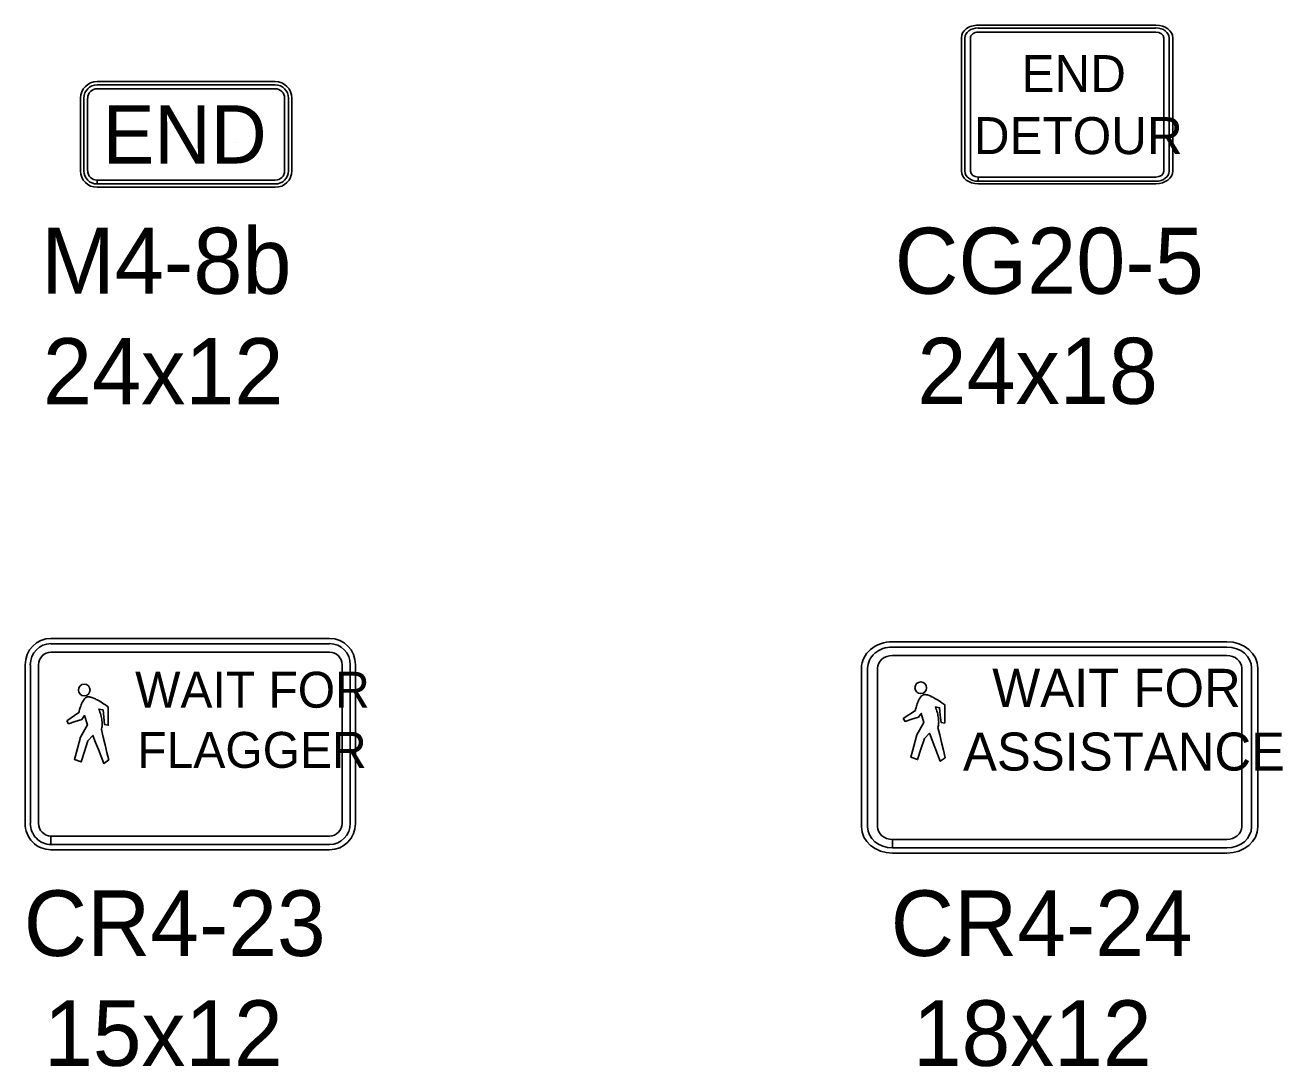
# Model space of a CAD drawing. Extents: x 1458 to 4498, y 17709 to 24109.
# Drawn here: x 1935.9 to 2221.4, y 20689.2 to 20925.7 of the extents above; entities that cross this region are included whole.
import ezdxf

# ---------------------------------------------------------------- set-up
doc = ezdxf.new("R2010")
doc.units = 0
doc.layers.add('P_TRAF_TCP_General', color=7, linetype='Continuous')

msp = doc.modelspace()

# ---------------------------------------------------------------- linework, layer by layer
at = {"layer": 'P_TRAF_TCP_General'}
for p, q in [((2192.62, 20925.69), (2152.24, 20925.69)), ((2148.44, 20922.84), (2148.44, 20892.55)), ((2149.24, 20922.8), (2149.24, 20892.51)), ((2150.49, 20892.51), (2150.49, 20922.8)), ((2192.62, 20925.04), (2152.24, 20925.04)), ((2152.24, 20924.11), (2192.62, 20924.11)), ((2194.37, 20922.8), (2194.37, 20892.51)), ((2195.62, 20892.51), (2195.62, 20922.8)), ((2196.42, 20892.55), (2196.42, 20922.84)), ((1992.67, 20912.87), (1952.19, 20912.87)), ((1992.67, 20912.12), (1952.19, 20912.12)), ((1992.67, 20912.12), (1952.19, 20912.12)), ((1992.67, 20911.25), (1952.19, 20911.25)), ((1952.19, 20911.25), (1992.67, 20911.25)), ((1948.44, 20909.13), (1948.44, 20892.63)), ((1949.19, 20909.13), (1949.19, 20892.63)), ((1949.19, 20909.13), (1949.19, 20892.63)), ((1950.06, 20909.13), (1950.06, 20892.63)), ((1950.06, 20892.63), (1950.06, 20909.13)), ((1994.79, 20892.63), (1994.79, 20909.13)), ((1994.79, 20909.13), (1994.79, 20892.63)), ((1995.67, 20892.63), (1995.67, 20909.13)), ((1995.67, 20892.63), (1995.67, 20909.13)), ((1996.42, 20892.63), (1996.42, 20909.13)), ((1952.19, 20890.51), (1992.67, 20890.51)), ((1952.19, 20889.63), (1952.19, 20890.51)), ((1992.67, 20890.51), (1952.19, 20890.51)), ((1952.19, 20890.51), (1952.19, 20889.63)), ((1952.19, 20889.63), (1992.67, 20889.63)), ((1952.19, 20889.63), (1992.67, 20889.63)), ((1952.19, 20888.88), (1992.67, 20888.88)), ((2152.24, 20890.26), (2152.24, 20891.2)), ((2152.24, 20889.7), (2192.62, 20889.7)), ((2192.62, 20891.2), (2152.25, 20891.2)), ((2152.25, 20891.2), (2152.25, 20890.26)), ((2152.25, 20890.26), (2192.62, 20890.26)), ((1941.73, 20786.49), (2005.01, 20786.49)), ((2132.78, 20785.72), (2208.71, 20785.72)), ((1941.73, 20785.28), (2005.01, 20785.28)), ((2005.01, 20783.36), (1941.73, 20783.36)), ((2132.78, 20784.52), (2208.71, 20784.52)), ((1935.87, 20744.49), (1935.87, 20780.49)), ((1937.05, 20744.49), (1937.05, 20780.49)), ((1938.92, 20780.49), (1938.92, 20744.49)), ((2007.82, 20744.49), (2007.82, 20780.49)), ((2009.7, 20780.49), (2009.7, 20744.49)), ((2010.87, 20780.49), (2010.87, 20744.49)), ((2208.71, 20782.6), (2132.78, 20782.6)), ((2125.74, 20743.72), (2125.74, 20779.72)), ((2127.15, 20743.72), (2127.15, 20779.72)), ((2129.4, 20779.72), (2129.4, 20743.72)), ((2212.09, 20743.72), (2212.09, 20779.72)), ((2214.34, 20779.72), (2214.34, 20743.72)), ((2215.74, 20779.72), (2215.74, 20743.72)), ((1941.73, 20741.61), (1941.73, 20739.69)), ((1941.73, 20741.61), (2005.01, 20741.61)), ((2132.78, 20740.84), (2132.78, 20738.92)), ((2132.78, 20740.84), (2208.71, 20740.84)), ((2005.01, 20739.69), (1941.73, 20739.69)), ((2005.01, 20738.49), (1941.73, 20738.49)), ((2208.71, 20738.92), (2132.78, 20738.92)), ((2208.71, 20737.72), (2132.78, 20737.72))]:
    msp.add_line(p, q, dxfattribs=at)
for points in [[(1983.92, 20899.11), (1983.92, 20899.11), (1983.92, 20899.11), (1983.92, 20899.11)], [(1945.3, 20767.78), (1948.07, 20769.62), (1948.13, 20769.9), (1948.24, 20770.31), (1948.31, 20770.55), (1948.39, 20770.81), (1948.48, 20771.08), (1948.57, 20771.36), (1948.69, 20771.63), (1948.81, 20771.9), (1948.94, 20772.16), (1949.01, 20772.29), (1949.09, 20772.41), (1949.17, 20772.52), (1949.25, 20772.63), (1949.33, 20772.73), (1949.41, 20772.82), (1949.5, 20772.91), (1949.59, 20772.98), (1949.69, 20773.05), (1949.79, 20773.11), (1949.84, 20773.14), (1949.89, 20773.16), (1950.01, 20773.2), (1950.15, 20773.22), (1950.3, 20773.21), (1950.38, 20773.21), (1950.46, 20773.2), (1950.63, 20773.17), (1950.81, 20773.12), (1951, 20773.06), (1951.4, 20772.91), (1951.81, 20772.73), (1952.02, 20772.63), (1952.23, 20772.52), (1952.65, 20772.29), (1953.06, 20772.04), (1953.44, 20771.81), (1953.79, 20771.58), (1954.11, 20771.37), (1954.57, 20771.05), (1954.74, 20770.92), (1954.74, 20768.84), (1954.74, 20766.75), (1953.9, 20766.9), (1953.73, 20768.56), (1953.57, 20770.23), (1952.62, 20770.42), (1952.75, 20770.08), (1952.86, 20769.75), (1952.96, 20769.42), (1953.06, 20769.09), (1953.13, 20768.77), (1953.2, 20768.46), (1953.26, 20768.15), (1953.3, 20767.84), (1953.34, 20767.55), (1953.35, 20767.26), (1953.36, 20766.99), (1953.35, 20766.85), (1953.35, 20766.72), (1953.33, 20766.46), (1953.29, 20766.22), (1953.24, 20765.98), (1953.17, 20765.76), (1953.59, 20764.05), (1954.01, 20762.32), (1954.43, 20760.61), (1954.85, 20758.89), (1953.72, 20758.08), (1953.11, 20759.67), (1952.49, 20761.26), (1951.88, 20762.85), (1951.27, 20764.45), (1950.13, 20763.24), (1949.35, 20760.84), (1948.56, 20758.45), (1947.06, 20758.99), (1947.73, 20761.52), (1948.41, 20764.04), (1949.99, 20766.86), (1949.38, 20768.94), (1948.74, 20768.1), (1947.24, 20767.61), (1945.74, 20767.12)], [(1945.3, 20767.78), (1948.07, 20769.62), (1948.13, 20769.9), (1948.24, 20770.31), (1948.31, 20770.55), (1948.39, 20770.81), (1948.48, 20771.08), (1948.57, 20771.36), (1948.69, 20771.63), (1948.81, 20771.9), (1948.94, 20772.16), (1949.01, 20772.29), (1949.09, 20772.41), (1949.17, 20772.52), (1949.25, 20772.63), (1949.33, 20772.73), (1949.41, 20772.82), (1949.5, 20772.91), (1949.59, 20772.98), (1949.69, 20773.05), (1949.79, 20773.11), (1949.84, 20773.14), (1949.89, 20773.16), (1950.01, 20773.2), (1950.15, 20773.22), (1950.3, 20773.21), (1950.38, 20773.21), (1950.46, 20773.2), (1950.63, 20773.17), (1950.81, 20773.12), (1951, 20773.06), (1951.4, 20772.91), (1951.81, 20772.73), (1952.02, 20772.63), (1952.23, 20772.52), (1952.65, 20772.29), (1953.06, 20772.04), (1953.44, 20771.81), (1953.79, 20771.58), (1954.11, 20771.37), (1954.57, 20771.05), (1954.74, 20770.92), (1954.74, 20768.84), (1954.74, 20766.75), (1953.9, 20766.9), (1953.73, 20768.56), (1953.57, 20770.23), (1952.62, 20770.42), (1952.75, 20770.08), (1952.86, 20769.75), (1952.96, 20769.42), (1953.06, 20769.09), (1953.13, 20768.77), (1953.2, 20768.46), (1953.26, 20768.15), (1953.3, 20767.84), (1953.34, 20767.55), (1953.35, 20767.26), (1953.36, 20766.99), (1953.35, 20766.85), (1953.35, 20766.72), (1953.33, 20766.46), (1953.29, 20766.22), (1953.24, 20765.98), (1953.17, 20765.76), (1953.59, 20764.05), (1954.01, 20762.32), (1954.43, 20760.61), (1954.85, 20758.89), (1953.72, 20758.08), (1953.11, 20759.67), (1952.49, 20761.26), (1951.88, 20762.85), (1951.27, 20764.45), (1950.13, 20763.24), (1949.35, 20760.84), (1948.56, 20758.45), (1947.06, 20758.99), (1947.73, 20761.52), (1948.41, 20764.04), (1949.99, 20766.86), (1949.38, 20768.94), (1948.74, 20768.1), (1947.24, 20767.61), (1945.74, 20767.12)], [(1945.3, 20767.78), (1948.07, 20769.62), (1948.13, 20769.9), (1948.24, 20770.31), (1948.31, 20770.55), (1948.39, 20770.81), (1948.48, 20771.08), (1948.57, 20771.36), (1948.69, 20771.63), (1948.81, 20771.9), (1948.94, 20772.16), (1949.01, 20772.29), (1949.09, 20772.41), (1949.17, 20772.52), (1949.25, 20772.63), (1949.33, 20772.73), (1949.41, 20772.82), (1949.5, 20772.91), (1949.59, 20772.98), (1949.69, 20773.05), (1949.79, 20773.11), (1949.84, 20773.14), (1949.89, 20773.16), (1950.01, 20773.2), (1950.15, 20773.22), (1950.3, 20773.21), (1950.38, 20773.21), (1950.46, 20773.2), (1950.63, 20773.17), (1950.81, 20773.12), (1951, 20773.06), (1951.4, 20772.91), (1951.81, 20772.73), (1952.02, 20772.63), (1952.23, 20772.52), (1952.65, 20772.29), (1953.06, 20772.04), (1953.44, 20771.81), (1953.79, 20771.58), (1954.11, 20771.37), (1954.57, 20771.05), (1954.74, 20770.92), (1954.74, 20768.84), (1954.74, 20766.75), (1953.9, 20766.9), (1953.73, 20768.56), (1953.57, 20770.23), (1952.62, 20770.42), (1952.75, 20770.08), (1952.86, 20769.75), (1952.96, 20769.42), (1953.06, 20769.09), (1953.13, 20768.77), (1953.2, 20768.46), (1953.26, 20768.15), (1953.3, 20767.84), (1953.34, 20767.55), (1953.35, 20767.26), (1953.36, 20766.99), (1953.35, 20766.85), (1953.35, 20766.72), (1953.33, 20766.46), (1953.29, 20766.22), (1953.24, 20765.98), (1953.17, 20765.76), (1953.59, 20764.05), (1954.01, 20762.32), (1954.43, 20760.61), (1954.85, 20758.89), (1953.72, 20758.08), (1953.11, 20759.67), (1952.49, 20761.26), (1951.88, 20762.85), (1951.27, 20764.45), (1950.13, 20763.24), (1949.35, 20760.84), (1948.56, 20758.45), (1947.06, 20758.99), (1947.73, 20761.52), (1948.41, 20764.04), (1949.99, 20766.86), (1949.38, 20768.94), (1948.74, 20768.1), (1947.24, 20767.61), (1945.74, 20767.12)], [(2135.23, 20768.28), (2137.99, 20770.12), (2138.06, 20770.4), (2138.17, 20770.82), (2138.23, 20771.06), (2138.31, 20771.32), (2138.4, 20771.59), (2138.5, 20771.86), (2138.61, 20772.14), (2138.74, 20772.41), (2138.87, 20772.66), (2138.94, 20772.79), (2139.01, 20772.91), (2139.09, 20773.02), (2139.17, 20773.13), (2139.26, 20773.23), (2139.34, 20773.33), (2139.43, 20773.41), (2139.52, 20773.49), (2139.62, 20773.56), (2139.71, 20773.61), (2139.76, 20773.64), (2139.82, 20773.67), (2139.94, 20773.7), (2140.08, 20773.72), (2140.23, 20773.72), (2140.31, 20773.71), (2140.39, 20773.7), (2140.56, 20773.67), (2140.74, 20773.63), (2140.93, 20773.57), (2141.33, 20773.42), (2141.74, 20773.23), (2141.95, 20773.13), (2142.16, 20773.02), (2142.58, 20772.79), (2142.99, 20772.55), (2143.37, 20772.31), (2143.72, 20772.08), (2144.03, 20771.87), (2144.49, 20771.56), (2144.67, 20771.43), (2144.67, 20769.34), (2144.67, 20767.26), (2143.83, 20767.4), (2143.66, 20769.07), (2143.5, 20770.73), (2142.55, 20770.92), (2142.67, 20770.59), (2142.79, 20770.25), (2142.89, 20769.93), (2142.98, 20769.6), (2143.06, 20769.28), (2143.13, 20768.96), (2143.19, 20768.65), (2143.23, 20768.35), (2143.26, 20768.05), (2143.28, 20767.77), (2143.29, 20767.49), (2143.28, 20767.35), (2143.27, 20767.22), (2143.25, 20766.97), (2143.22, 20766.72), (2143.16, 20766.49), (2143.1, 20766.27), (2143.52, 20764.55), (2143.94, 20762.83), (2144.36, 20761.11), (2144.78, 20759.39), (2143.65, 20758.59), (2143.03, 20760.18), (2142.42, 20761.77), (2141.81, 20763.36), (2141.19, 20764.95), (2140.06, 20763.74), (2139.27, 20761.35), (2138.49, 20758.95), (2136.99, 20759.5), (2137.66, 20762.03), (2138.34, 20764.55), (2139.91, 20767.36), (2139.31, 20769.44), (2138.67, 20768.61), (2137.17, 20768.12), (2135.67, 20767.62)], [(2135.23, 20768.28), (2137.99, 20770.12), (2138.06, 20770.4), (2138.17, 20770.82), (2138.23, 20771.06), (2138.31, 20771.32), (2138.4, 20771.59), (2138.5, 20771.86), (2138.61, 20772.14), (2138.74, 20772.41), (2138.87, 20772.66), (2138.94, 20772.79), (2139.01, 20772.91), (2139.09, 20773.02), (2139.17, 20773.13), (2139.26, 20773.23), (2139.34, 20773.33), (2139.43, 20773.41), (2139.52, 20773.49), (2139.62, 20773.56), (2139.71, 20773.61), (2139.76, 20773.64), (2139.82, 20773.67), (2139.94, 20773.7), (2140.08, 20773.72), (2140.23, 20773.72), (2140.31, 20773.71), (2140.39, 20773.7), (2140.56, 20773.67), (2140.74, 20773.63), (2140.93, 20773.57), (2141.33, 20773.42), (2141.74, 20773.23), (2141.95, 20773.13), (2142.16, 20773.02), (2142.58, 20772.79), (2142.99, 20772.55), (2143.37, 20772.31), (2143.72, 20772.08), (2144.03, 20771.87), (2144.49, 20771.56), (2144.67, 20771.43), (2144.67, 20769.34), (2144.67, 20767.26), (2143.83, 20767.4), (2143.66, 20769.07), (2143.5, 20770.73), (2142.55, 20770.92), (2142.67, 20770.59), (2142.79, 20770.25), (2142.89, 20769.93), (2142.98, 20769.6), (2143.06, 20769.28), (2143.13, 20768.96), (2143.19, 20768.65), (2143.23, 20768.35), (2143.26, 20768.05), (2143.28, 20767.77), (2143.29, 20767.49), (2143.28, 20767.35), (2143.27, 20767.22), (2143.25, 20766.97), (2143.22, 20766.72), (2143.16, 20766.49), (2143.1, 20766.27), (2143.52, 20764.55), (2143.94, 20762.83), (2144.36, 20761.11), (2144.78, 20759.39), (2143.65, 20758.59), (2143.03, 20760.18), (2142.42, 20761.77), (2141.81, 20763.36), (2141.19, 20764.95), (2140.06, 20763.74), (2139.27, 20761.35), (2138.49, 20758.95), (2136.99, 20759.5), (2137.66, 20762.03), (2138.34, 20764.55), (2139.91, 20767.36), (2139.31, 20769.44), (2138.67, 20768.61), (2137.17, 20768.12), (2135.67, 20767.62)], [(2135.23, 20768.28), (2137.99, 20770.12), (2138.06, 20770.4), (2138.17, 20770.82), (2138.23, 20771.06), (2138.31, 20771.32), (2138.4, 20771.59), (2138.5, 20771.86), (2138.61, 20772.14), (2138.74, 20772.41), (2138.87, 20772.66), (2138.94, 20772.79), (2139.01, 20772.91), (2139.09, 20773.02), (2139.17, 20773.13), (2139.26, 20773.23), (2139.34, 20773.33), (2139.43, 20773.41), (2139.52, 20773.49), (2139.62, 20773.56), (2139.71, 20773.61), (2139.76, 20773.64), (2139.82, 20773.67), (2139.94, 20773.7), (2140.08, 20773.72), (2140.23, 20773.72), (2140.31, 20773.71), (2140.39, 20773.7), (2140.56, 20773.67), (2140.74, 20773.63), (2140.93, 20773.57), (2141.33, 20773.42), (2141.74, 20773.23), (2141.95, 20773.13), (2142.16, 20773.02), (2142.58, 20772.79), (2142.99, 20772.55), (2143.37, 20772.31), (2143.72, 20772.08), (2144.03, 20771.87), (2144.49, 20771.56), (2144.67, 20771.43), (2144.67, 20769.34), (2144.67, 20767.26), (2143.83, 20767.4), (2143.66, 20769.07), (2143.5, 20770.73), (2142.55, 20770.92), (2142.67, 20770.59), (2142.79, 20770.25), (2142.89, 20769.93), (2142.98, 20769.6), (2143.06, 20769.28), (2143.13, 20768.96), (2143.19, 20768.65), (2143.23, 20768.35), (2143.26, 20768.05), (2143.28, 20767.77), (2143.29, 20767.49), (2143.28, 20767.35), (2143.27, 20767.22), (2143.25, 20766.97), (2143.22, 20766.72), (2143.16, 20766.49), (2143.1, 20766.27), (2143.52, 20764.55), (2143.94, 20762.83), (2144.36, 20761.11), (2144.78, 20759.39), (2143.65, 20758.59), (2143.03, 20760.18), (2142.42, 20761.77), (2141.81, 20763.36), (2141.19, 20764.95), (2140.06, 20763.74), (2139.27, 20761.35), (2138.49, 20758.95), (2136.99, 20759.5), (2137.66, 20762.03), (2138.34, 20764.55), (2139.91, 20767.36), (2139.31, 20769.44), (2138.67, 20768.61), (2137.17, 20768.12), (2135.67, 20767.62)]]:
    msp.add_lwpolyline(points, close=True, dxfattribs=at)
for centre in [(1949.29, 20774.76), (1949.29, 20774.76), (1949.29, 20774.76), (2139.22, 20775.27), (2139.22, 20775.27), (2139.22, 20775.27)]:
    msp.add_circle(centre, 1.32, dxfattribs=at)
for centre, radius, start, end in [((1952.19, 20909.13), 3.75, 90, 180), ((1952.19, 20909.13), 3, 90, 180), ((1952.19, 20909.13), 3, 90, 180), ((1952.19, 20909.13), 2.12, 90, 180), ((1952.19, 20909.13), 2.12, 90, 180), ((1992.67, 20909.13), 3.75, 0, 90), ((1992.67, 20909.13), 3, 0, 90), ((1992.67, 20909.13), 3, 0, 90), ((1992.67, 20909.13), 2.12, 0, 90), ((1992.67, 20909.13), 2.12, 0, 90), ((1952.19, 20892.63), 3.75, 180, 270), ((1952.19, 20892.63), 3, 180, 270), ((1952.19, 20892.63), 3, 180, 270), ((1952.19, 20892.63), 2.12, 180, 270), ((1952.19, 20892.63), 2.12, 180, 270), ((1992.67, 20892.63), 3, 270, 0), ((1992.67, 20892.63), 2.12, 270, 0), ((1992.67, 20892.63), 3, 270, 0), ((1992.67, 20892.63), 2.12, 270, 0), ((1992.67, 20892.63), 3.75, 270, 0)]:
    msp.add_arc(centre, radius, start, end, dxfattribs=at)
for centre, major_axis, ratio, start_param, end_param in [((2152.24, 20922.84), (3.8, 0), 0.75, 1.570796, 3.141593), ((2192.62, 20922.84), (3.8, 0), 0.75, 0, 1.570796), ((2152.24, 20922.8), (3, 0), 0.75, 1.570796, 3.141593), ((2152.24, 20922.8), (1.75, 0), 0.75, 1.570796, 3.141593), ((2192.62, 20922.8), (3, 0), 0.75, 0, 1.570796), ((2192.62, 20922.8), (1.75, 0), 0.75, 0, 1.570796), ((2152.24, 20892.55), (3.8, 0), 0.75, 3.141593, 4.712389), ((2152.24, 20892.51), (3, 0), 0.75, 3.141593, 4.712389), ((2152.24, 20892.51), (1.75, 0), 0.75, 3.141593, 4.712389), ((2192.62, 20892.55), (3.8, 0), 0.75, 4.712389, 6.283185), ((2192.62, 20892.51), (3, 0), 0.75, 4.712389, 6.283185), ((2192.62, 20892.51), (1.75, 0), 0.75, 4.712389, 6.283185), ((1941.73, 20780.49), (0, 6), 0.976562, 0, 1.570796), ((2005.01, 20780.49), (0, 6), 0.976562, 4.712389, 6.283185), ((2132.78, 20779.72), (7.03, 0), 0.853333, 1.570796, 3.141593), ((2208.71, 20779.72), (7.03, 0), 0.853333, 0, 1.570796), ((1941.73, 20780.49), (0, 4.8), 0.976563, 0, 1.570796), ((1941.73, 20780.49), (0, 2.88), 0.976562, 0, 1.570796), ((2005.01, 20780.49), (0, 4.8), 0.976562, 4.712389, 6.283185), ((2005.01, 20780.49), (0, 2.88), 0.976562, 4.712389, 6.283185), ((2132.78, 20779.72), (5.62, 0), 0.853333, 1.570796, 3.141593), ((2208.71, 20779.72), (5.62, 0), 0.853333, 0, 1.570796), ((2132.78, 20779.72), (3.37, 0), 0.853333, 1.570796, 3.141593), ((2208.71, 20779.72), (3.37, 0), 0.853333, 0, 1.570796), ((1941.73, 20744.49), (0, 6), 0.976562, 1.570796, 3.141593), ((1941.73, 20744.49), (0, 4.8), 0.976562, 1.570796, 3.141593), ((1941.73, 20744.49), (0, 2.88), 0.976562, 1.570796, 3.141593), ((2005.01, 20744.49), (0, 6), 0.976562, 3.141593, 4.712389), ((2005.01, 20744.49), (0, 4.8), 0.976562, 3.141593, 4.712389), ((2005.01, 20744.49), (0, 2.88), 0.976563, 3.141593, 4.712389), ((2132.78, 20743.72), (7.03, 0), 0.853333, 3.141593, 4.712389), ((2132.78, 20743.72), (5.62, 0), 0.853333, 3.141593, 4.712389), ((2132.78, 20743.72), (3.37, 0), 0.853333, 3.141593, 4.712389), ((2208.71, 20743.72), (7.03, 0), 0.853333, 4.712389, 6.283185), ((2208.71, 20743.72), (5.62, 0), 0.853333, 4.712389, 6.283185), ((2208.71, 20743.72), (3.37, 0), 0.853333, 4.712389, 6.283185)]:
    msp.add_ellipse(centre, major_axis=major_axis, ratio=ratio, start_param=start_param, end_param=end_param, dxfattribs=at)

# ---------------------------------------------------------------- texts
for s, height, p in [('END', 8.4, (2162.08, 20910.49)), ('END', 13.2, (1953.45, 20894.28)), ('DETOUR', 8.4, (2151.26, 20896.41)), ('M4-8b', 14.994, (1939.52, 20864.71)), ('CG20-5', 14.994, (2133.29, 20864.71)), ('24x12', 14.994, (1939.9, 20839.64)), ('24x18', 14.994, (2138.45, 20839.72)), ('WAIT FOR', 8.149, (1960.85, 20770.75)), ('WAIT FOR', 8.63, (2155.45, 20770.94)), ('FLAGGER', 8.149, (1961.34, 20757.09)), ('ASSISTANCE', 8.63, (2148.81, 20756.47)), ('CR4-23', 14.88, (1935.55, 20714.39)), ('CR4-24', 14.88, (2132.39, 20714.39)), ('15x12', 14.88, (1940.16, 20689.43)), ('18x12', 14.88, (2137.42, 20689.43))]:
    msp.add_text(s, height=height, dxfattribs=at).set_placement(p)

doc.saveas('drawing.dxf')
